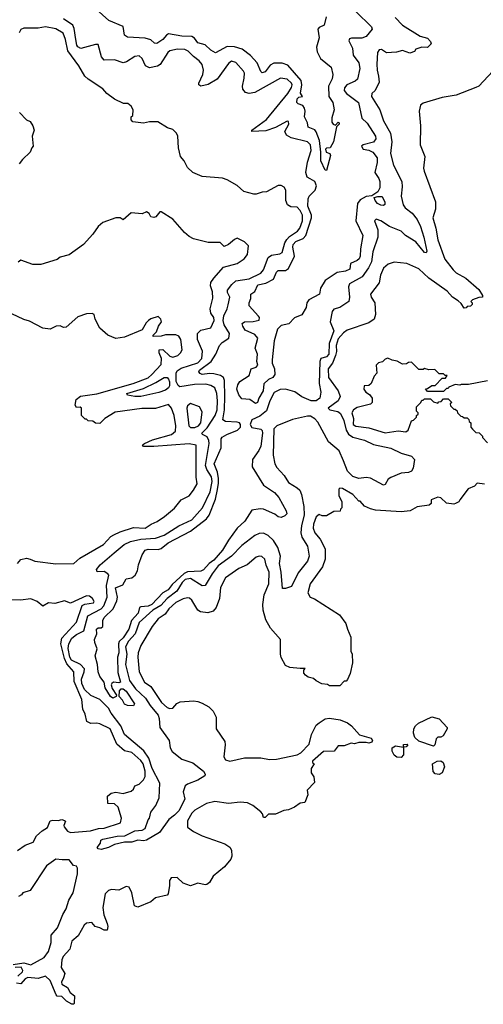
# Model space of a CAD drawing. Extents: x 2210602 to 2357277, y 510288 to 673808.
# Tile 405 of 464: x 2333758 to 2336926, y 616653 to 623380. Entities that reach past the tile are written whole.
import ezdxf

# ---------------------------------------------------------------- set-up
doc = ezdxf.new("R2010")
doc.units = 0

msp = doc.modelspace()

# ---------------------------------------------------------------- linework, layer by layer
at = {"layer": '0CON05XD'}
for points in [[(2336054.7, 623434.7), (2336161.7, 623331.7), (2336166.7, 623315), (2336125, 623264.2), (2336095, 623254.4), (2336025, 623253.3), (2336011.7, 623248.3), (2336006.7, 623235), (2336033.3, 623185), (2336037.7, 623137.7), (2336075.5, 623085), (2336082.9, 623047.1), (2336066.8, 622973.2), (2336051.3, 622958.7), (2335993.8, 622935), (2335978, 622915), (2335976, 622895), (2335992, 622875), (2336072.5, 622815), (2336097, 622707), (2336133, 622673), (2336190, 622585), (2336192, 622565), (2336176.4, 622543.6), (2336105, 622525.8), (2336094, 622515), (2336105, 622496.2), (2336145, 622488.6), (2336172, 622475), (2336200, 622435), (2336200.8, 622405), (2336184.3, 622335), (2336213.3, 622295), (2336220, 622275), (2336219.3, 622230.7), (2336206.4, 622203.6), (2336165, 622177.5), (2336125, 622170.8), (2336085, 622150), (2336066.5, 622125), (2336055.4, 622005), (2336103.8, 621905), (2336086.4, 621815), (2336085.4, 621765), (2336076.7, 621745), (2336065, 621734.4), (2336018.8, 621715), (2336013.8, 621675), (2335985, 621661.8), (2335928.3, 621651.7), (2335845, 621598.5), (2335814.3, 621545), (2335806, 621505), (2335733.8, 621465), (2335720.8, 621445), (2335715, 621413.3), (2335685, 621362.5), (2335637, 621343), (2335597.7, 621302.3), (2335545, 621291.2), (2335520, 621265), (2335496.4, 621186.4), (2335482.5, 621055), (2335483, 621033), (2335500, 620995), (2335501.2, 620955), (2335486.7, 620935), (2335458.9, 620921.1), (2335427.3, 620892.7), (2335422.5, 620845), (2335392.5, 620795), (2335382.5, 620765), (2335368.3, 620758.3), (2335330, 620785), (2335275, 620790), (2335256.4, 620816.4), (2335242.5, 620855), (2335247.5, 620885), (2335262.3, 620907.7), (2335325, 620950), (2335340, 620995), (2335375, 621006.7), (2335385, 621020), (2335378.8, 621045), (2335383.3, 621095), (2335368, 621135), (2335384.4, 621205), (2335365, 621229.4), (2335299.4, 621259.4), (2335282.5, 621285), (2335278.8, 621305), (2335295, 621315.8), (2335352.9, 621317.1), (2335393.6, 621326.4), (2335396.2, 621345), (2335390, 621355), (2335326.2, 621425), (2335326, 621445), (2335337.5, 621475), (2335336.7, 621505), (2335365, 621523.3), (2335385, 621569.4), (2335439.3, 621580.7), (2335493.5, 621606.5), (2335512.9, 621655), (2335523.4, 621666.6), (2335575, 621667.1), (2335595, 621680.8), (2335635.5, 621765), (2335623.8, 621825), (2335626.5, 621845), (2335645, 621863.6), (2335694.7, 621885.3), (2335713.5, 621906.5), (2335752.5, 622025), (2335751.2, 622045), (2335727.5, 622105), (2335728.5, 622155), (2335735.5, 622175), (2335778.2, 622215), (2335785.6, 622245.6), (2335775.4, 622275.4), (2335742, 622292), (2335722.2, 622305), (2335714.1, 622335), (2335724.2, 622405.8), (2335750.9, 622485), (2335746.1, 622525), (2335723.8, 622545), (2335612.8, 622572.8), (2335581.1, 622591.1), (2335568.8, 622615), (2335597.5, 622665), (2335595, 622683.3), (2335585, 622685.7), (2335506.8, 622643.2), (2335439.7, 622620.3), (2335343.3, 622615), (2335343.8, 622625), (2335445, 622696.9), (2335590.4, 622875), (2335615.8, 622915.8), (2335619.4, 622935), (2335615, 622946), (2335585, 622974.3), (2335539.7, 622980.3), (2335365, 622883.3), (2335325, 622875.6), (2335302, 622882), (2335282.9, 622905), (2335279.4, 622925), (2335290.8, 622980.8), (2335293.6, 623013.6), (2335287.3, 623027.3), (2335235, 623086.7), (2335205, 623096), (2335185, 623080), (2335106.5, 622973.5), (2335045, 622936.7), (2334995, 622925.7), (2334982.5, 622935), (2334981.9, 622945), (2335010.5, 623005), (2335013.5, 623035), (2335004.5, 623074.5), (2334985, 623099.2), (2334945, 623127.5), (2334908.8, 623165), (2334887.5, 623175), (2334837.3, 623177.3), (2334785, 623168), (2334770.8, 623155), (2334717.5, 623072.5), (2334698.5, 623061.5), (2334645, 623050.9), (2334618.6, 623065), (2334594.4, 623114.4), (2334575, 623132), (2334545, 623129.2), (2334488.3, 623091.7), (2334465, 623085.7), (2334405, 623105.6), (2334335, 623102.5), (2334316.2, 623125), (2334295, 623210), (2334275, 623210.8), (2334175, 623183.1), (2334155, 623194.5), (2334148.8, 623205), (2334141.5, 623245), (2334130.2, 623320.2), (2334121.2, 623341.2), (2334057.1, 623385)], [(2335851.7, 623398.3), (2335838.6, 623341.4), (2335805, 623325.7), (2335795.7, 623314.3), (2335803.4, 623256.6), (2335787.2, 623192.8), (2335790.4, 623160.4), (2335814.5, 623114.5), (2335886.2, 623055), (2335898.8, 623005), (2335892.5, 622975), (2335868.6, 622925), (2335871.1, 622855), (2335897.1, 622815), (2335906.2, 622763.8), (2335890.7, 622709.3), (2335890.7, 622680.7), (2335900, 622665), (2335915, 622660), (2335935, 622680), (2335940, 622675), (2335940, 622665), (2335922.5, 622647.5), (2335903.3, 622545), (2335880, 622505), (2335855, 622502.5), (2335847.5, 622495), (2335852.5, 622475), (2335876.7, 622466.7), (2335883, 622453), (2335855, 622350), (2335845, 622352.5), (2335815.8, 622415), (2335815.9, 622474.1), (2335805.8, 622555), (2335783.8, 622613.8), (2335775, 622627.5), (2335730, 622645), (2335723.8, 622675), (2335704.4, 622715), (2335708, 622755), (2335703.8, 622775), (2335693.8, 622793.8), (2335660, 622805), (2335651.2, 622815), (2335655, 622840), (2335665, 622850), (2335690, 622855), (2335677, 622877), (2335686.9, 622935), (2335681.1, 622965), (2335589.6, 623069.6), (2335552, 623082), (2335495, 623082.9), (2335470, 623070), (2335435, 623024), (2335415, 623016.2), (2335405.8, 623025.8), (2335380.8, 623085), (2335334.1, 623134.1), (2335277.6, 623177.6), (2335225, 623194.6), (2335175, 623196.7), (2335095, 623153.3), (2335065, 623170.8), (2335025, 623209.1), (2334975, 623220.6), (2334952.6, 623252.6), (2334935, 623266), (2334865, 623268.2), (2334775, 623283.3), (2334760, 623275), (2334736.9, 623245), (2334695, 623216.2), (2334679.5, 623219.5), (2334655, 623242), (2334614.6, 623254.6), (2334495, 623260), (2334473.3, 623275), (2334463.9, 623333.9), (2334367.5, 623375), (2334281.2, 623451.2)], [(2336323.3, 623395), (2336375, 623343.3), (2336495, 623267.5), (2336545, 623252.5), (2336565, 623230), (2336570, 623215), (2336545, 623190), (2336505, 623192.5), (2336465, 623177.5), (2336455, 623162.5), (2336425, 623150), (2336375, 623168.8), (2336333, 623157), (2336265, 623153.8), (2336230, 623175), (2336215, 623173.3), (2336203.8, 623155), (2336197.5, 623075), (2336200, 623035), (2336210.8, 622995), (2336215, 622952.5), (2336186.7, 622895), (2336163.3, 622875), (2336162, 622855), (2336218, 622765), (2336245, 622688), (2336292.2, 622605), (2336300.4, 622545), (2336291.2, 622465), (2336311.8, 622385), (2336368.8, 622275), (2336372.8, 622237.2), (2336365.6, 622175), (2336379.1, 622115), (2336391.1, 622095), (2336439, 622059), (2336474.5, 622015), (2336496.9, 621966.9), (2336519.5, 621895), (2336541.2, 621798.8), (2336535, 621786.7), (2336525, 621790), (2336465, 621861.2), (2336394.4, 621904.4), (2336365, 621936), (2336285, 621966.7), (2336226.7, 622005), (2336195, 622016.2), (2336183.6, 622006.4), (2336204.4, 621944.4), (2336204.4, 621895), (2336170.8, 621795), (2336161.4, 621725), (2336142.5, 621685), (2336097.2, 621622.8), (2336011.4, 621575), (2336004.4, 621555), (2336010.8, 621485), (2336006.7, 621455), (2335945, 621414.3), (2335905, 621401.2), (2335893.5, 621386.5), (2335880.4, 621315), (2335904, 621255), (2335872.2, 621167.7), (2335870, 621095), (2335855, 621076.5), (2335815.7, 621065), (2335808.7, 621045), (2335805.4, 620895.4), (2335816, 620835), (2335810, 620795), (2335784.5, 620775.5), (2335750, 620775), (2335685, 620803.1), (2335637.3, 620837.3), (2335574, 620856)], [(2335574, 620856), (2335537, 620853), (2335498, 620832), (2335467.7, 620775), (2335445, 620707.8), (2335399.7, 620670.2), (2335345, 620645.4), (2335333.5, 620615), (2335345, 620594.7), (2335405, 620583.3), (2335413.9, 620573.9), (2335417.9, 620555), (2335404.7, 620465.3), (2335392.4, 620437.6), (2335348.8, 620375), (2335346, 620325), (2335425, 620199.2), (2335500.2, 620150.2), (2335528.1, 620115), (2335578.8, 620025), (2335583.3, 620005), (2335570.5, 619989.5), (2335545, 619978.8), (2335525, 619983.8), (2335501.4, 620001.4), (2335425, 620035.6), (2335401.3, 620038.7), (2335345, 620029.2), (2335297.1, 619955), (2335245, 619905.6), (2335185, 619823.5), (2335144.8, 619755.2), (2335085, 619687.1), (2335053.8, 619665), (2335015, 619621.5), (2334995, 619612.7), (2334905, 619606.8), (2334882.8, 619597.2), (2334799, 619521), (2334772.3, 619485), (2334736.7, 619463.3), (2334660, 619385), (2334635, 619372.4), (2334585, 619369.1), (2334576.3, 619363.7), (2334566.7, 619325), (2334521.2, 619275), (2334504.5, 619215), (2334465, 619157.8), (2334438.3, 619131.7), (2334433.3, 619116.7), (2334435.3, 619055), (2334425.3, 619025), (2334429.1, 618919.1), (2334447.1, 618855), (2334435, 618848.8), (2334400, 618855), (2334386.7, 618845), (2334384, 618835), (2334390.3, 618810.3), (2334420, 618765), (2334417.5, 618755), (2334395, 618744.2), (2334377.5, 618755), (2334342.9, 618815), (2334336.2, 618855), (2334305, 618893.3), (2334293.8, 618925), (2334289.4, 618975), (2334273.1, 619035), (2334287.4, 619082.6), (2334270.5, 619125), (2334270, 619145), (2334284.4, 619185), (2334283.1, 619216.9), (2334294.3, 619225.7), (2334315, 619226.2), (2334325, 619233.3), (2334326.7, 619275), (2334334.5, 619295), (2334396.7, 619355), (2334420.7, 619409.3), (2334426.4, 619435), (2334412.5, 619497.5), (2334461.9, 619518.1), (2334485, 619560), (2334523.6, 619566.4), (2334546.7, 619585), (2334563.8, 619615), (2334570, 619655), (2334593.8, 619725), (2334615, 619756), (2334635, 619762.9), (2334705, 619760.5), (2334725, 619767.8), (2334773.1, 619805), (2334925.2, 619884.8), (2335035, 619970.3), (2335051.7, 619995), (2335096.2, 620103.8), (2335109.9, 620169.9), (2335117.5, 620212.5), (2335115.5, 620245.5), (2335108.6, 620288.6), (2335085.9, 620345), (2335135.3, 620454.7), (2335134.7, 620515.3), (2335142.2, 620527.8), (2335173.3, 620546.7), (2335246.2, 620575), (2335266.3, 620595), (2335267.6, 620615), (2335261.1, 620625), (2335245, 620631.3), (2335164.7, 620634.7), (2335145.5, 620645.5), (2335156.7, 620715), (2335160.5, 620805), (2335157.9, 620915), (2335151.4, 620935), (2335129.8, 620949.8), (2335085, 620960), (2335055, 620963.1), (2335005, 620956.7), (2334991.7, 620961.7), (2334981.9, 620975), (2334986.9, 620985), (2335066.5, 621045), (2335099.4, 621095), (2335122.5, 621155), (2335142, 621175), (2335188, 621205), (2335191.9, 621235), (2335155, 621294.2), (2335148.8, 621325), (2335152.2, 621357.7), (2335175.5, 621404.5), (2335181.7, 621431.7), (2335194.4, 621485), (2335178.9, 621515), (2335178.5, 621531.5), (2335208.3, 621571.7), (2335235.3, 621594.7), (2335325, 621609.2), (2335405, 621647.9), (2335425, 621670), (2335455.6, 621755), (2335479.8, 621770.2), (2335535, 621779.4), (2335551.5, 621788.5), (2335570.3, 621855), (2335582.8, 621877.2), (2335602.1, 621897.9), (2335656.5, 621935), (2335673.1, 621955), (2335690.7, 622005), (2335690.4, 622045), (2335675, 622075.8), (2335655, 622098), (2335610.7, 622100.7), (2335587.5, 622115), (2335577.5, 622145), (2335576.7, 622215), (2335566.4, 622236.4), (2335545, 622247.5), (2335525, 622247.5), (2335445, 622203.3), (2335415, 622202.5), (2335375, 622186.7), (2335357, 622187), (2335290, 622205), (2335245, 622247.5), (2335175, 622286.7), (2335143, 622297), (2335005, 622307.5), (2334940, 622335), (2334905, 622370), (2334882.5, 622415), (2334857.5, 622445), (2334842.5, 622505), (2334837.5, 622585), (2334830, 622605), (2334805, 622630), (2334768.3, 622641.7), (2334703, 622683), (2334645, 622682.5), (2334605, 622672.5), (2334531.7, 622681.7), (2334520, 622695), (2334520, 622715), (2334530, 622725), (2334532.5, 622765), (2334519.3, 622789.3), (2334497, 622807), (2334468.3, 622808.3), (2334405, 622837.5), (2334352.5, 622875), (2334326.4, 622906.4), (2334225, 622973.8), (2334204, 622995), (2334162, 623065), (2334086.5, 623166.5), (2334071.9, 623245), (2334055, 623288.8), (2334005, 623318), (2333935, 623330), (2333885, 623321.4), (2333785, 623320.8), (2333765, 623313.3), (2333755, 623290)], [(2336991.7, 623028.3), (2336895, 622926.7), (2336875, 622916.2), (2336740, 622865), (2336645, 622847.1), (2336515, 622810), (2336496.7, 622795), (2336488.8, 622755), (2336497.1, 622655), (2336493.8, 622525), (2336525.5, 622445), (2336518, 622365), (2336521.2, 622345), (2336598.5, 622135), (2336598.6, 622085), (2336581.9, 622025), (2336602.1, 621955), (2336614.5, 621875), (2336663.4, 621743.4), (2336719.8, 621669.8), (2336740.4, 621650.4), (2336806, 621615), (2336895, 621536.7), (2336920, 621495), (2336920, 621485), (2336895, 621482.5), (2336853, 621467), (2336840, 621455), (2336850, 621445), (2336850, 621435), (2336838.3, 621421.7), (2336815, 621420), (2336808.3, 621411.7), (2336795, 621410), (2336775, 621440), (2336755, 621460), (2336715, 621483.3), (2336680, 621525), (2336554.2, 621614.2), (2336485, 621678.1), (2336404.5, 621714.5), (2336317.7, 621722.3), (2336275, 621708.8), (2336245, 621683.3), (2336224.5, 621635), (2336215, 621582), (2336156, 621505), (2336160.8, 621485), (2336184.2, 621445), (2336189.2, 621365), (2336179.2, 621335), (2336145, 621308.9), (2335995, 621258.6), (2335970.2, 621239.8), (2335935, 621198.6), (2335919.6, 621155), (2335922.4, 621112.4), (2335917.1, 621085), (2335895, 621033.6), (2335866.1, 620995), (2335868.8, 620935), (2335934.1, 620844.1), (2335946.9, 620805), (2335934.4, 620775), (2335866.7, 620725), (2335877.5, 620715), (2335932.8, 620702.8), (2335950, 620690), (2335971.9, 620641.9), (2335988.4, 620575), (2336005, 620547.3), (2336035, 620527.1), (2336115, 620506.2), (2336175, 620478.2), (2336293.7, 620453.7), (2336365, 620418.9), (2336435, 620397.8), (2336455.6, 620375), (2336446, 620315), (2336435.6, 620294.4), (2336415, 620285.8), (2336365, 620281.4), (2336295, 620252.9), (2336275, 620240), (2336256.6, 620203.4), (2336245, 620200.8), (2336155, 620246.9), (2336125, 620251.5), (2336075, 620245.5), (2336035, 620258.2), (2335997.1, 620295), (2335971.3, 620365), (2335940.5, 620435), (2335868.8, 620495), (2335795, 620630), (2335775, 620653.1), (2335745, 620671.1), (2335725, 620671.8), (2335622, 620648), (2335515, 620605.4), (2335495.5, 620585), (2335489.5, 620405), (2335501.9, 620345), (2335515, 620320), (2335565, 620266), (2335595, 620217.5), (2335655, 620182.5), (2335672.5, 620165), (2335684.3, 620135), (2335700.5, 620055), (2335700.9, 619995), (2335683.1, 619925), (2335680, 619875), (2335686.9, 619845), (2335725, 619783.3), (2335737.1, 619715), (2335725, 619681.2), (2335661.7, 619601.7), (2335615, 619507.5), (2335575, 619493.3), (2335553.6, 619493.6), (2335544.5, 619605), (2335532.7, 619665), (2335540, 619715), (2335520.9, 619775), (2335491.9, 619821.9), (2335455, 619857.1), (2335425, 619872.5), (2335395, 619870), (2335364.6, 619855.4), (2335275, 619787.1), (2335204.4, 619715), (2335115, 619648.2), (2335073.8, 619595), (2335025, 619513.3), (2335005, 619511.2), (2334925, 619561.2), (2334888.8, 619555), (2334869.2, 619535), (2334831.5, 619475), (2334764.6, 619425), (2334722.7, 619377.3), (2334667.5, 619345), (2334575, 619262.7), (2334546, 619185), (2334501.7, 619135), (2334480.8, 619095), (2334489.2, 619045), (2334480.3, 618975), (2334507.8, 618865), (2334549.5, 618809.5), (2334617.7, 618745), (2334648.9, 618695), (2334705, 618628.4), (2334712, 618605), (2334715, 618543.8), (2334780, 618455), (2334786.5, 618405), (2334799.8, 618379.8), (2334865, 618328.1), (2334941.9, 618301.9), (2335014.2, 618245), (2335026, 618225), (2335022.5, 618215), (2334975, 618183.8), (2334905, 618158.1), (2334889.2, 618145), (2334875.7, 618105), (2334887.1, 618055), (2334845.3, 617974.7), (2334815.6, 617945), (2334777.1, 617915), (2334712.5, 617827.5), (2334625, 617775.8), (2334605, 617770), (2334565, 617773.8), (2334525, 617761.2), (2334475, 617760), (2334405, 617744.4), (2334365, 617724.4), (2334315, 617711.4), (2334293.3, 617715), (2334287.5, 617725), (2334310, 617755), (2334312.5, 617775), (2334325, 617781.2), (2334425, 617802.3), (2334476, 617804), (2334545, 617837.7), (2334595, 617843.1), (2334615, 617854.5), (2334635, 617912.5), (2334646, 617925), (2334654.4, 617965), (2334689.1, 618010.9), (2334711.1, 618065), (2334715.4, 618165), (2334663.8, 618263.8), (2334640.8, 618335), (2334605.9, 618385), (2334474.2, 618495.8), (2334448.6, 618555), (2334382.7, 618642.7), (2334365, 618675.5), (2334305, 618736.7), (2334245, 618763.5), (2334200.2, 618805), (2334183, 618845), (2334180, 618875), (2334199.5, 618925), (2334201.3, 618945), (2334173.6, 618975), (2334111.9, 619005), (2334101.6, 619025), (2334090, 619085), (2334093.2, 619116.8), (2334114.8, 619155.2), (2334145, 619179.2), (2334196.8, 619205), (2334223, 619307), (2334313.5, 619355), (2334332.8, 619375), (2334354.7, 619435), (2334350, 619515), (2334368.1, 619585), (2334361.2, 619595), (2334335, 619609.2), (2334288.3, 619608.3), (2334283.8, 619623.8), (2334307.1, 619655), (2334402.4, 619737.6)], [(2333755.7, 622745), (2333805, 622696.7), (2333830, 622685), (2333846.7, 622655), (2333856.7, 622625), (2333843.3, 622585), (2333850, 622515), (2333840, 622505), (2333830, 622475), (2333776.7, 622425), (2333753.8, 622395)], [(2336245, 622111.2), (2336225, 622113.1), (2336202.9, 622125), (2336186.2, 622145), (2336180, 622165), (2336205, 622172.5), (2336235, 622172.5), (2336253.6, 622133.6), (2336253.3, 622116.7), (2336245, 622111.2)], [(2334402.4, 619737.6), (2334472.2, 619795), (2334515, 619815.3), (2334585, 619831.1), (2334685, 619838.7), (2334745, 619858), (2334845, 619921.8), (2334935, 619963.5), (2335008.2, 620045), (2335060.4, 620155), (2335074, 620225), (2335067.9, 620257.9), (2335036.5, 620306.5), (2335027.5, 620335), (2335051.9, 620485), (2335050.6, 620505), (2335039.5, 620529.5), (2335007.5, 620545), (2335003.3, 620555), (2335039.4, 620590.6), (2335094.7, 620675), (2335107.1, 620715), (2335110, 620775), (2335104.5, 620825), (2335090.6, 620865), (2335065, 620881.1), (2335029.5, 620889.5), (2334952, 620888), (2334852.7, 620872.7), (2334840.9, 620880.9), (2334827.8, 620907.8), (2334826.5, 620965), (2334835, 620980.6), (2334860.4, 620999.6), (2334974.2, 621035), (2335002.1, 621065), (2335007.1, 621115), (2334972.5, 621195), (2334973.3, 621235), (2334995, 621258.6), (2335065, 621274), (2335086.5, 621325), (2335084.4, 621345), (2335064.3, 621375), (2335060.6, 621405), (2335077, 621477), (2335075, 621520), (2335061.7, 621561.7), (2335064.3, 621585), (2335084, 621615), (2335151.5, 621688.5), (2335245, 621713.8), (2335292.5, 621745), (2335313.8, 621776.2), (2335322.5, 621835), (2335295, 621862.5), (2335245, 621886.7), (2335225, 621878.8), (2335185, 621843.8), (2335155, 621830), (2335127, 621857), (2335045, 621857.5), (2334945, 621882.5), (2334915, 621897.5), (2334885, 621926.7), (2334805, 622017.5), (2334725, 622067.5), (2334715, 622066.7), (2334687.7, 622032.3), (2334675, 622027.5), (2334655, 622032.5), (2334642.5, 622055), (2334625, 622067.5), (2334595, 622052.5), (2334520.7, 622059.3), (2334465, 622012.5), (2334445, 622026.7), (2334415, 622026.2), (2334325, 621993.8), (2334293.2, 621966.8), (2334258.8, 621915), (2334193.3, 621845), (2334095, 621772.5), (2334035, 621757.5), (2334015, 621742.5), (2333903, 621707), (2333848.3, 621708.3), (2333765, 621737.5), (2333747, 621723)], [(2333743.8, 619665), (2333765, 619692.5), (2333805, 619702), (2333830, 619695), (2333861.3, 619681.3), (2334005, 619662.2), (2334127.5, 619665), (2334169.1, 619700.9), (2334330, 619795), (2334381.7, 619848.3), (2334400.3, 619859.7), (2334445, 619881.2), (2334535, 619910), (2334615, 619906.2), (2334656.4, 619933.6), (2334698.3, 619951.7), (2334747.5, 619985), (2334815, 620043.3), (2334860.7, 620099.3), (2334915, 620126.7), (2334946.7, 620165), (2334970.7, 620209.3), (2334964.2, 620255), (2334964.2, 620474.2), (2334915, 620483.3), (2334675, 620463.9), (2334604.3, 620464.3), (2334597.5, 620475), (2334610, 620485), (2334665, 620509.2), (2334795, 620546.4), (2334822.3, 620567.7), (2334824.7, 620604.7), (2334813.2, 620675), (2334795, 620725.8), (2334775, 620750), (2334685, 620722.9), (2334593.2, 620723.2), (2334410.7, 620699.3), (2334340, 620655), (2334305, 620620), (2334275, 620622.5), (2334257, 620637), (2334225, 620640), (2334215, 620650), (2334205, 620650), (2334180, 620675), (2334180, 620725), (2334171.7, 620731.7), (2334145, 620730), (2334136.4, 620746.4), (2334144.6, 620785.4), (2334173, 620807), (2334285, 620824.7), (2334534, 620895), (2334635, 620933.8), (2334660.8, 620955), (2334725.5, 621025), (2334727.8, 621065), (2334710, 621105), (2334710, 621125), (2334735, 621126.7), (2334785, 621080), (2334805, 621074.3), (2334837.5, 621085), (2334857.5, 621105), (2334867.5, 621125), (2334860, 621195), (2334845, 621217.5), (2334825, 621227.5), (2334755, 621226.7), (2334725, 621217.5), (2334670, 621215), (2334670, 621225), (2334692.5, 621247.5), (2334706.7, 621285), (2334726.7, 621315), (2334722.5, 621335), (2334705, 621352.5), (2334655, 621336.7), (2334637.5, 621325), (2334621.7, 621308.3), (2334595, 621260), (2334475, 621210), (2334415, 621202.5), (2334360, 621225), (2334305, 621272.5), (2334273.3, 621335), (2334267.5, 621365), (2334253, 621373), (2334215, 621369.2), (2334155, 621348.8), (2334075, 621280), (2334057, 621277), (2334035, 621287.5), (2334007, 621287), (2333965, 621266.7), (2333915, 621272.5), (2333825, 621320), (2333785, 621331.2), (2333705, 621371.2)], [(2336955, 620912.5), (2336825, 620887.5), (2336775, 620887.5), (2336765, 620882.5), (2336735, 620887.5), (2336691.7, 620868.3), (2336685, 620860), (2336675, 620860), (2336655, 620840), (2336545, 620840), (2336531.7, 620858.3), (2336545, 620860), (2336575, 620880), (2336598.3, 620881.7), (2336645, 620930), (2336668.3, 620931.7), (2336678.3, 620948.3), (2336665, 620950), (2336655, 620960), (2336625, 620960), (2336595, 620990), (2336555, 620987.5), (2336525, 620997.5), (2336515, 620990), (2336485, 620990), (2336435, 621040), (2336415, 621037.5), (2336401.7, 621028.3), (2336375, 621027.5), (2336337, 621047), (2336303, 621053), (2336273, 621067), (2336255, 621060), (2336237, 621043), (2336210, 621035), (2336195, 621020), (2336197.5, 620965), (2336180, 620945), (2336160, 620895), (2336145, 620880), (2336111.7, 620878.3), (2336110, 620855), (2336122.5, 620835), (2336149.3, 620819.3), (2336167.5, 620795), (2336167.5, 620765), (2336156.4, 620753.6), (2336065, 620731.1), (2336038, 620715), (2336028, 620695), (2336040, 620655), (2336037.5, 620615), (2336055, 620603.1), (2336145, 620591.4), (2336255, 620557.5), (2336345, 620570), (2336396.4, 620563.6), (2336412.5, 620575), (2336435, 620640), (2336450, 620645), (2336470, 620665), (2336470, 620675), (2336480, 620685), (2336480, 620695), (2336470, 620705), (2336470, 620735), (2336500, 620765), (2336505, 620780), (2336515, 620780), (2336525, 620790), (2336565, 620790), (2336585, 620770), (2336615, 620760), (2336621.7, 620768.3), (2336638.3, 620771.7), (2336655, 620790), (2336685, 620790), (2336710, 620765), (2336700, 620755), (2336701.7, 620741.7), (2336725, 620720), (2336735, 620720), (2336748.3, 620708.3), (2336750, 620695), (2336771.7, 620671.7), (2336785, 620670), (2336795, 620660), (2336815, 620660), (2336828.3, 620648.3), (2336830, 620635), (2336840, 620625), (2336840, 620595), (2336851.7, 620581.7), (2336875, 620560), (2336898.3, 620558.3), (2336920, 620535), (2336920, 620525), (2336955, 620490)], [(2334545, 620804.5), (2334494.1, 620814.1), (2334490, 620825), (2334605, 620861.2), (2334689, 620901), (2334745, 620936.1), (2334765, 620935.5), (2334774.1, 620924.1), (2334781.5, 620905), (2334781.8, 620878.2), (2334775.3, 620864.7), (2334755, 620848.2), (2334708.1, 620831.9), (2334585, 620804.6), (2334545, 620804.5)], [(2334925, 620592.9), (2334955, 620594.1), (2334979.2, 620605), (2334995.7, 620625), (2335005, 620700), (2334987.5, 620735), (2334925, 620756.7), (2334905, 620742.5), (2334900, 620725), (2334914.5, 620605.5), (2334925, 620592.9)], [(2336935, 620207.5), (2336885, 620212.5), (2336865, 620193.3), (2336822.5, 620175), (2336765, 620100), (2336760, 620085), (2336736.4, 620073.6), (2336725, 620070), (2336675, 620078), (2336635, 620112.5), (2336615, 620117.5), (2336570.7, 620099.3), (2336570, 620075), (2336557, 620063), (2336475, 620052.5), (2336426.4, 620023.6), (2336365, 620016.7), (2336189.3, 620029.3), (2336155, 620037.5), (2336115, 620057.5), (2336085, 620090), (2336075, 620090), (2336035, 620136.2), (2335965, 620176.7), (2335945, 620180), (2335938.3, 620171.7), (2335938.3, 620128.3), (2335960, 620085), (2335960, 620045), (2335950, 620035), (2335948.3, 620021.7), (2335905, 620020), (2335855, 619990), (2335825, 619990), (2335805, 619998.8), (2335785, 619983.3), (2335765, 619932.5), (2335763.3, 619905), (2335775, 619874), (2335811.7, 619831.7), (2335845.9, 619765.9), (2335845.7, 619695), (2335827, 619643), (2335742.5, 619525), (2335726.2, 619465), (2335743.9, 619433.9), (2335773.6, 619423.6), (2335942.5, 619315), (2335987.5, 619255), (2335997.5, 619215), (2336021.7, 619161.7), (2336020, 619065), (2336030, 619045), (2336032.5, 618985), (2336017, 618913), (2335998.3, 618871.7), (2335988.3, 618861.7), (2335975, 618860), (2335945, 618830), (2335875, 618830), (2335861.7, 618838.3), (2335823, 618843), (2335783, 618863), (2335765, 618880), (2335728.3, 618888.3), (2335711.7, 618901.7), (2335700, 618915), (2335700, 618935), (2335708.3, 618948.3), (2335675, 618947.5), (2335605, 618953.8), (2335575, 618967.5), (2335545, 619022.5), (2335539.2, 619045), (2335540, 619145), (2335472, 619222), (2335440, 619280), (2335422.5, 619345), (2335420, 619385), (2335429.3, 619450.7), (2335460, 619525), (2335462.5, 619605), (2335443, 619653), (2335434, 619695), (2335413, 619713), (2335395, 619715.8), (2335375, 619707.1), (2335312.5, 619655), (2335255, 619630.4), (2335165, 619566.2), (2335129.1, 619500.9), (2335124.4, 619425), (2335101.4, 619365), (2335081.1, 619338.9), (2335042.7, 619327.3), (2334993.6, 619333.6), (2334976.2, 619346.2), (2334935, 619414), (2334918.3, 619428.3), (2334905, 619430.8), (2334875, 619422.9), (2334825, 619397.8), (2334776.1, 619353.9)], [(2333742.5, 617705), (2333795, 617741.2), (2333849.7, 617760.3), (2333873.8, 617805), (2333911.2, 617838.8), (2333947.9, 617862.1), (2333965, 617906), (2333985, 617912), (2334020.7, 617909.3), (2334045, 617916.7), (2334065, 617910), (2334070, 617905), (2334058.8, 617875), (2334062, 617865), (2334085, 617836), (2334105, 617827.1), (2334241.4, 617838.6), (2334296.5, 617853.5), (2334335, 617856.7), (2334445.9, 617894.1), (2334453.3, 617925), (2334430.7, 618000.7), (2334405, 618022.5), (2334360, 618025), (2334357.5, 618075), (2334384.1, 618095.9), (2334415, 618103.3), (2334465, 618092.5), (2334520.7, 618109.3), (2334536.2, 618123.8), (2334543.6, 618146.4), (2334575, 618156.7), (2334605, 618186.7), (2334615, 618210), (2334614.4, 618245), (2334601.1, 618295), (2334585, 618319.2), (2334525, 618374.2), (2334474.1, 618384.1), (2334420.9, 618430.9), (2334376.7, 618535), (2334305, 618570), (2334285, 618574.3), (2334245, 618570.8), (2334215.8, 618585.8), (2334205.6, 618635), (2334190, 618670), (2334181.5, 618735), (2334129.6, 618859.6), (2334126.9, 618925), (2334079.7, 618979.7), (2334063.9, 619016.1), (2334040, 619115), (2334046.9, 619155), (2334145.8, 619265), (2334185, 619377.5), (2334203, 619387), (2334261.2, 619395), (2334267.5, 619405), (2334255.5, 619425.5), (2334235, 619440.8), (2334215, 619443.1), (2334105, 619393.3), (2334065, 619410), (2333997.7, 619392.3), (2333955, 619396), (2333915, 619373.8), (2333877.5, 619405), (2333833, 619423), (2333764.2, 619414.2), (2333705, 619416.2)], [(2334776.1, 619353.9), (2334752.2, 619317.8), (2334705, 619285.8), (2334662.5, 619235), (2334585.8, 619105), (2334568, 619055), (2334564.2, 619025), (2334574.2, 618925), (2334611.2, 618855), (2334655, 618824.2), (2334726.2, 618715), (2334765, 618681.2), (2334785, 618673.8), (2334803.3, 618676.7), (2334831.2, 618708.8), (2334855, 618718.8), (2334946.2, 618726.2), (2334975, 618722.5), (2335005, 618710), (2335050, 618685), (2335080, 618655), (2335100, 618615), (2335100, 618535), (2335159.3, 618449.3), (2335162.5, 618425), (2335152.5, 618345), (2335163.6, 618323.6), (2335195, 618313.3), (2335295, 618336.7), (2335405, 618336.7), (2335465, 618326.7), (2335513, 618327), (2335655, 618357.5), (2335679.3, 618370.7), (2335735, 618430), (2335753, 618497), (2335785, 618560), (2335803.6, 618576.4), (2335845, 618602.5), (2335875, 618607.5), (2335947, 618597), (2335997, 618577), (2336026.4, 618556.4), (2336080, 618495), (2336160.7, 618470.7), (2336170, 618455), (2336163.3, 618445), (2336145, 618436.7), (2336125, 618442.5), (2336075, 618442.5), (2336045, 618433.3), (2336023.6, 618436.4), (2335975, 618420), (2335935, 618420), (2335907, 618383), (2335835, 618380), (2335760, 618315), (2335760, 618305), (2335770, 618295), (2335750, 618265), (2335750, 618235), (2335767, 618207), (2335771.7, 618168.3), (2335723, 618117), (2335727.5, 618085), (2335707, 618033), (2335675, 618027.5), (2335635, 618000), (2335595, 617982.5), (2335563, 617977), (2335505, 617952.5), (2335458.3, 617951.7), (2335435, 617930), (2335425, 617930), (2335417.5, 617955), (2335405, 617967.5), (2335350.7, 618010.7), (2335315, 618030), (2335265, 618033.8), (2335185, 618025.8), (2335090.8, 618039.2), (2335035, 618026), (2334955, 617980), (2334935, 617958), (2334905, 617906.7), (2334905, 617863.3), (2334945, 617833.3), (2335005, 617803.8), (2335159.3, 617749.3), (2335195, 617727.5), (2335206.4, 617706.4), (2335206.7, 617665), (2335200, 617645), (2335156.4, 617593.6), (2335080.7, 617529.3), (2335054.1, 617485.9), (2335037.7, 617472.3), (2335025, 617468.8), (2334975, 617480), (2334925, 617463.3), (2334875, 617480), (2334835, 617518.8), (2334792.5, 617517.5), (2334780.7, 617499.3), (2334781.2, 617465), (2334771.7, 617408.3), (2334765, 617400), (2334685, 617380), (2334655, 617352.5), (2334565, 617316.7), (2334543.3, 617325), (2334523.3, 617415), (2334505, 617452.5), (2334485, 617457.5), (2334436.4, 617433.6), (2334385, 617437.5), (2334365, 617430), (2334342.5, 617407.5), (2334326.2, 617315), (2334333.3, 617265), (2334356.7, 617205), (2334360, 617185), (2334355, 617160), (2334335, 617160), (2334306.4, 617176.4), (2334273.9, 617183.9), (2334251.7, 617211.7), (2334215, 617207.5), (2334197.5, 617195), (2334158.1, 617121.9), (2334114.2, 617085), (2334099.7, 617030.3), (2334055, 616978.8), (2334045, 616957.5), (2334042, 616905), (2334066.1, 616863.9), (2334056.7, 616835), (2334043.3, 616805), (2334045, 616790), (2334085, 616767.5), (2334103.6, 616733.6), (2334131.7, 616711.7), (2334129.3, 616660.7), (2334126.7, 616653.3), (2334115, 616653.3), (2334077.5, 616675), (2334045, 616707.5), (2334015, 616710), (2334007, 616717), (2333966.7, 616815), (2333935, 616846.7), (2333885, 616830), (2333813.6, 616836.4), (2333795, 616827.5), (2333765, 616794), (2333735, 616797.5)], [(2334535, 618693.3), (2334495, 618694), (2334473.2, 618703.2), (2334460, 618730), (2334437.5, 618755), (2334440, 618795), (2334451.2, 618808.8), (2334465, 618809.2), (2334485, 618792), (2334543.3, 618705), (2334535, 618693.3)], [(2336585, 618416.7), (2336485, 618450), (2336457.5, 618475), (2336450, 618505), (2336452.5, 618535), (2336462.5, 618555), (2336482.5, 618575), (2336575, 618617.5), (2336625, 618602.5), (2336680, 618545), (2336680, 618535), (2336653, 618487), (2336635, 618477.5), (2336615, 618477.5), (2336605, 618467.5), (2336593.9, 618426.1), (2336585, 618416.7)], [(2336365, 618340), (2336335, 618342.5), (2336317.5, 618355), (2336303, 618383), (2336302.5, 618405), (2336325, 618420), (2336380, 618410), (2336381.7, 618428.3), (2336405, 618430), (2336410, 618425), (2336398.3, 618411.7), (2336380, 618410), (2336381.7, 618358.3), (2336365, 618340)], [(2336625, 618223.3), (2336598.3, 618228.3), (2336583, 618243), (2336580, 618295), (2336610, 618315), (2336635, 618317.5), (2336652.5, 618305), (2336660, 618275), (2336646.1, 618233.9), (2336625, 618223.3)], [(2333713.3, 616925), (2333785, 616935.6), (2333835, 616922.5), (2333925, 616973.8), (2333955.6, 617014.4), (2333972, 617075), (2333973.3, 617125), (2334016, 617175), (2334052.8, 617267.2), (2334075, 617306.7), (2334094.4, 617365.6), (2334122.2, 617415), (2334153.9, 617543.9), (2334153, 617583), (2334146.4, 617596.4), (2334125, 617602.5), (2334095, 617640), (2334048.8, 617641.2), (2334004.4, 617645.6), (2333941.3, 617598.7), (2333828.8, 617431.2), (2333780, 617415), (2333769.3, 617400.7), (2333749.3, 617390.7)], [(2333744.1, 616845.9), (2333777.5, 616875), (2333780, 616885), (2333766.9, 616906.9), (2333725.9, 616905.9)]]:
    msp.add_lwpolyline(points, dxfattribs=at)

doc.saveas('drawing.dxf')
